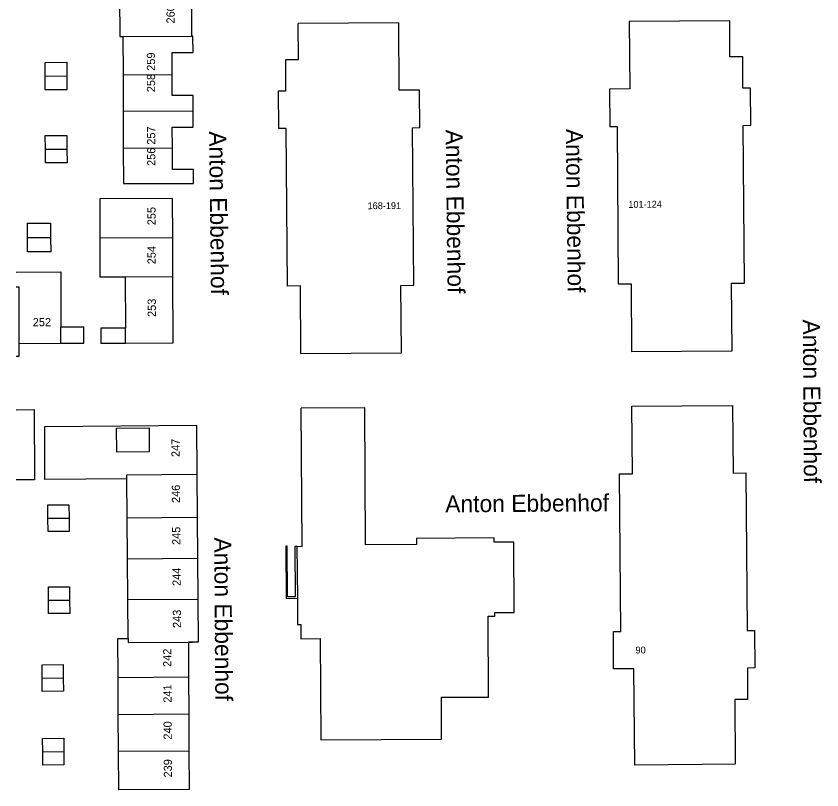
# Model space of a CAD drawing. Extents: x 132994 to 136000, y 393499 to 395512.
# Drawn here: x 133000 to 133118, y 394838.4 to 394951.8 of the extents above; entities that cross this region are included whole.
import ezdxf

# ---------------------------------------------------------------- set-up
doc = ezdxf.new("R2010")
doc.units = 0
for name, color, linetype in [('gg-afsc-muur', 7, 'Continuous'), ('gg-anno-huisnummerreeks BGT', 7, 'Continuous'), ('gg-anno-openbare ruimte label', 7, 'Continuous'), ('gg-bbg-gedigitaliseerde bebouwing', 7, 'Continuous'), ('gg-bbg-hoofdgebouw', 7, 'Continuous'), ('gt-anno-plantopografie huisnummer', 7, 'Continuous'), ('gt-bbg-plantopografie pand', 7, 'Continuous'), ('gt-bbg-plantopografie tussenscheiding', 7, 'Continuous')]:
    doc.layers.add(name, color=color, linetype=linetype)

msp = doc.modelspace()

# ---------------------------------------------------------------- linework, layer by layer
at = {"layer": 'gg-afsc-muur'}
msp.add_lwpolyline([(133041.13, 394874.08), (133040.83, 394874.07), (133040.88, 394866.68), (133039.75, 394866.67), (133039.7, 394874.1), (133039.49, 394874.1), (133039.53, 394866.46), (133041.2, 394866.47)], dxfattribs=at)
at = {"layer": 'gg-bbg-gedigitaliseerde bebouwing'}
msp.add_lwpolyline([(133044.61, 394845.73), (133062.3, 394845.83), (133062.27, 394851.96), (133069.18, 394851.99), (133069.12, 394863.83), (133070.1, 394863.83), (133070.09, 394864.39), (133072.93, 394864.4), (133072.88, 394874.7), (133070.01, 394874.69), (133070.01, 394875.31), (133058.61, 394875.25), (133058.61, 394874.36), (133051.16, 394874.32), (133051.06, 394894.38), (133041.76, 394894.33)], dxfattribs=at)
at = {"layer": 'gg-bbg-hoofdgebouw'}
msp.add_line((133041.13, 394874.08), (133041.2, 394866.47), dxfattribs=at)
for points in [[(133041.7, 394902.32), (133041.66, 394912.23), (133039.76, 394912.2), (133039.57, 394935.32), (133038.47, 394935.31), (133038.41, 394940.8), (133039.5, 394940.81), (133039.48, 394945.41), (133041.36, 394945.43), (133041.32, 394950.71)], [(133041.7, 394902.32), (133056.42, 394902.43), (133056.32, 394912.31), (133058.22, 394912.33), (133058.03, 394935.42), (133059.13, 394935.43), (133059.07, 394940.9), (133056.11, 394940.91), (133056.03, 394950.79), (133041.32, 394950.71)], [(133106.65, 394912.65), (133106.48, 394935.74), (133107.58, 394935.77), (133107.54, 394941.2), (133106.44, 394941.19), (133106.41, 394945.82), (133104.53, 394945.81), (133104.5, 394951.1), (133089.78, 394951), (133089.85, 394941.12), (133086.88, 394941.08), (133086.92, 394935.61), (133088.02, 394935.61), (133088.18, 394912.52), (133090.06, 394912.54), (133090.13, 394902.62), (133104.85, 394902.73), (133104.77, 394912.64), (133106.65, 394912.65)], [(133090.58, 394842.04), (133090.47, 394856.14), (133087.5, 394856.12), (133087.46, 394861.6), (133088.56, 394861.61), (133088.38, 394884.71), (133090.26, 394884.72), (133090.18, 394894.62), (133104.91, 394894.73), (133104.99, 394884.82), (133106.87, 394884.83), (133107.03, 394861.76), (133108.13, 394861.76), (133108.18, 394856.26), (133107.08, 394856.25), (133107.12, 394851.63), (133105.24, 394851.62), (133105.31, 394842.15), (133090.58, 394842.04)], [(133041.13, 394874.08), (133041.89, 394874.07), (133041.76, 394894.33)], [(133041.2, 394866.47), (133041.23, 394862.64), (133041.69, 394862.64), (133041.7, 394860.54), (133044.52, 394860.57), (133044.61, 394845.73)]]:
    msp.add_lwpolyline(points, dxfattribs=at)
at = {"layer": 'gt-bbg-plantopografie pand'}
for p, q in [((133025.73, 394948.82), (133025.71, 394954.68)), ((133015.65, 394948.79), (133015.66, 394943.17)), ((133004.25, 394940.99), (133004.25, 394942.99)), ((133015.66, 394943.17), (133015.68, 394937.86)), ((133015.68, 394937.86), (133015.69, 394932.43)), ((133004.29, 394930.26), (133004.28, 394932.26)), ((133012.24, 394925.02), (133012.26, 394919.3)), ((133001.69, 394917.23), (133001.68, 394919.33)), ((133022.95, 394913.61), (133022.93, 394919.33)), ((133015.99, 394913.59), (133016.01, 394906.05)), ((133000.41, 394903.82), (133006.57, 394903.84)), ((133000, 394894.1), (133002.63, 394894.11)), ((133014.71, 394891.41), (133019.46, 394891.44)), ((133016.26, 394878.27), (133016.22, 394883.97)), ((133026.47, 394884.66), (133026.52, 394878.35)), ((133016.3, 394872.27), (133016.26, 394878.27)), ((133026.52, 394878.35), (133026.57, 394872.35)), ((133016.35, 394866.27), (133016.3, 394872.27)), ((133026.57, 394872.35), (133026.62, 394866.35)), ((133016.39, 394860.57), (133016.35, 394866.27)), ((133014.96, 394849.46), (133014.92, 394854.86)), ((133025.24, 394854.94), (133025.27, 394849.54)), ((133015, 394844.06), (133014.96, 394849.46)), ((133025.27, 394849.54), (133025.3, 394844.14))]:
    msp.add_line(p, q, dxfattribs=at)
for points in [[(133015.15, 394954.65), (133015.17, 394948.79), (133015.65, 394948.79)], [(133022.85, 394943.2), (133022.84, 394946.45), (133025.91, 394946.45), (133025.9, 394948.82), (133025.73, 394948.82)], [(133004.25, 394942.99), (133004.24, 394944.99), (133007.42, 394945), (133007.42, 394943)], [(133007.42, 394943), (133007.43, 394940.99), (133004.25, 394940.99)], [(133025.93, 394937.89), (133025.93, 394940.16), (133022.86, 394940.15), (133022.85, 394943.2)], [(133022.88, 394932.45), (133022.87, 394935.51), (133025.94, 394935.52), (133025.93, 394937.89)], [(133004.28, 394932.26), (133004.27, 394934.27), (133007.45, 394934.28), (133007.45, 394932.27)], [(133007.45, 394932.27), (133007.46, 394930.27), (133004.29, 394930.26)], [(133015.69, 394932.43), (133015.71, 394927.22), (133025.97, 394927.25), (133025.96, 394929.31), (133022.89, 394929.3), (133022.88, 394932.45)], [(133022.93, 394919.33), (133022.92, 394925.05), (133012.24, 394925.02)], [(133001.68, 394919.33), (133001.68, 394921.43), (133005.05, 394921.44), (133005.05, 394919.34)], [(133005.05, 394919.34), (133005.06, 394917.24), (133001.69, 394917.23)], [(133012.26, 394919.3), (133012.28, 394913.58), (133015.99, 394913.59)], [(133000, 394914.26), (133006.54, 394914.28), (133006.56, 394906.18)], [(133016.02, 394903.87), (133022.98, 394903.89), (133022.95, 394913.61)], [(133006.57, 394903.84), (133009.94, 394903.85), (133009.93, 394906.19), (133006.56, 394906.18)], [(133016.01, 394906.05), (133012.39, 394906.04), (133012.4, 394903.86), (133016.02, 394903.87)], [(133000.41, 394903.82), (133000.42, 394901.89), (133000, 394901.88)], [(133002.63, 394894.11), (133002.7, 394883.84), (133000, 394883.82)], [(133004.21, 394891.65), (133026.41, 394891.82), (133026.47, 394884.66)], [(133016.22, 394883.97), (133004.22, 394883.88), (133004.21, 394891.65)], [(133019.46, 394891.44), (133019.49, 394887.94), (133014.77, 394887.9), (133014.71, 394891.41)], [(133004.66, 394878.19), (133004.64, 394880.14), (133007.73, 394880.16), (133007.75, 394878.21)], [(133007.75, 394878.21), (133007.76, 394876.26), (133004.67, 394876.24), (133004.66, 394878.19)], [(133004.74, 394866.19), (133004.73, 394868.14), (133007.82, 394868.16), (133007.84, 394866.21)], [(133007.84, 394866.21), (133007.85, 394864.26), (133004.76, 394864.24), (133004.74, 394866.19)], [(133026.62, 394866.35), (133026.67, 394860.04), (133025.81, 394860.03)], [(133014.92, 394854.86), (133014.88, 394860.56), (133016.39, 394860.57)], [(133025.81, 394860.03), (133025.22, 394860.03), (133025.24, 394854.94)], [(133003.82, 394854.78), (133003.8, 394856.73), (133006.9, 394856.75), (133006.91, 394854.8)], [(133006.91, 394854.8), (133006.93, 394852.86), (133003.83, 394852.83), (133003.82, 394854.78)], [(133003.9, 394843.98), (133003.88, 394845.93), (133006.98, 394845.95), (133006.99, 394844)], [(133006.99, 394844), (133007, 394842.06), (133003.91, 394842.03), (133003.9, 394843.98)], [(133025.3, 394844.14), (133025.34, 394838.44), (133015.04, 394838.39), (133015, 394844.06)]]:
    msp.add_lwpolyline(points, dxfattribs=at)
at = {"layer": 'gt-bbg-plantopografie tussenscheiding'}
for p, q in [((133015.65, 394948.79), (133025.73, 394948.82)), ((133004.25, 394942.99), (133007.42, 394943)), ((133015.66, 394943.17), (133022.85, 394943.2)), ((133015.68, 394937.86), (133025.93, 394937.89)), ((133004.28, 394932.26), (133007.45, 394932.27)), ((133015.69, 394932.43), (133022.88, 394932.45)), ((133001.68, 394919.33), (133005.05, 394919.34)), ((133012.26, 394919.3), (133022.93, 394919.33)), ((133015.99, 394913.59), (133022.95, 394913.61)), ((133006.57, 394903.84), (133006.56, 394906.18)), ((133016.02, 394903.87), (133016.01, 394906.05)), ((133004.66, 394878.19), (133007.75, 394878.21)), ((133016.26, 394878.27), (133026.52, 394878.35)), ((133016.3, 394872.27), (133026.57, 394872.35)), ((133004.74, 394866.19), (133007.84, 394866.21)), ((133016.35, 394866.27), (133026.62, 394866.35)), ((133003.82, 394854.78), (133006.91, 394854.8)), ((133014.92, 394854.86), (133025.24, 394854.94)), ((133014.96, 394849.46), (133025.27, 394849.54)), ((133003.9, 394843.98), (133006.99, 394844)), ((133015, 394844.06), (133025.3, 394844.14))]:
    msp.add_line(p, q, dxfattribs=at)
for points in [[(133000, 394912.08), (133000.39, 394912.08), (133000.41, 394903.82)], [(133016.22, 394883.97), (133016.21, 394884.58), (133026.47, 394884.66)], [(133016.39, 394860.57), (133016.39, 394860), (133025.81, 394860.03)]]:
    msp.add_lwpolyline(points, dxfattribs=at)

# ---------------------------------------------------------------- texts
at = {"layer": 'gg-anno-huisnummerreeks BGT'}
for s, rotation, p in [('168-191', 0.2, (133051.47, 394923.48)), ('101-124', 0.5, (133089.66, 394923.67)), ('90', 0.4, (133090.71, 394858.38))]:
    msp.add_text(s, height=1, rotation=rotation, dxfattribs=at).set_placement(p)
at = {"layer": 'gg-anno-openbare ruimte label'}
for rotation, p in [(270.7, (133028.25, 394934.88)), (270.7, (133062.9, 394935.12)), (270.7, (133080.5, 394935.24)), (270.4, (133115.2, 394907.31)), (0.4, (133062.85, 394879.05)), (270.4, (133029.01, 394875.38))]:
    msp.add_text('Anton Ebbenhof', height=2.5, rotation=rotation, dxfattribs=at).set_placement(p)
at = {"layer": 'gt-anno-plantopografie huisnummer'}
for s, rotation, p in [('260', 90.1614, (133023.22, 394950.69)), ('259', 90.1614, (133020.35, 394943.76)), ('258', 90.1614, (133020.36, 394940.62)), ('257', 90.1614, (133020.38, 394932.93)), ('256', 90.1614, (133020.39, 394929.82)), ('255', 90.1614, (133020.43, 394921.13)), ('254', 90.1614, (133020.44, 394915.41)), ('253', 90.1614, (133020.47, 394907.69)), ('252', 0.1614, (133002.44, 394906.33)), ('247', 90.468, (133023.95, 394887.17)), ('246', 90.468, (133024.01, 394880.43)), ('245', 90.468, (133024.06, 394874.28)), ('244', 90.468, (133024.11, 394868.28)), ('243', 90.468, (133024.16, 394862.12)), ('242', 90.468, (133022.74, 394856.41)), ('241', 90.468, (133022.77, 394851.17)), ('240', 90.468, (133022.8, 394845.77)), ('239', 90.468, (133022.83, 394840.22))]:
    msp.add_text(s, height=1.2, rotation=rotation, dxfattribs=at).set_placement(p)

doc.saveas('drawing.dxf')
